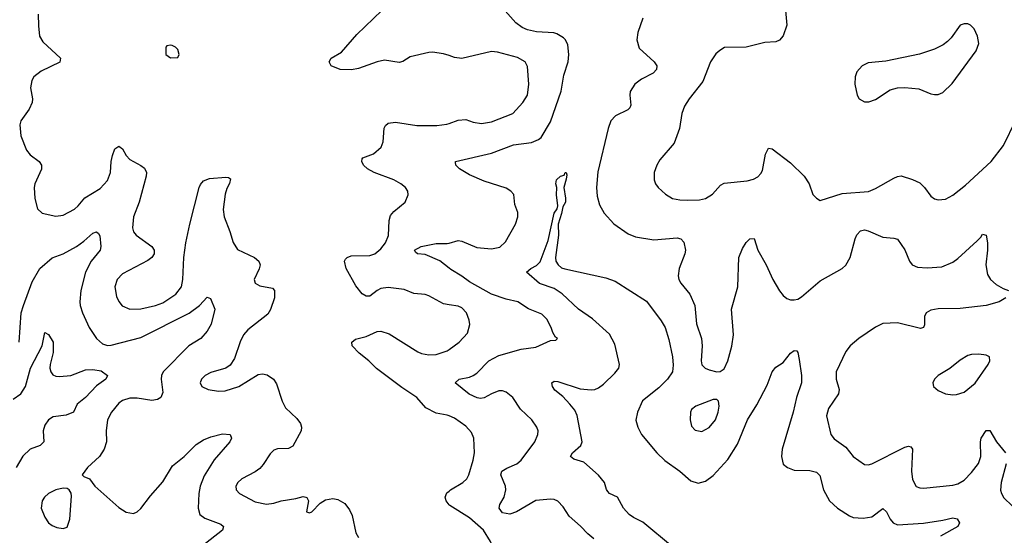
# Model space of a CAD drawing. Header units: inches. Extents: x 1682530 to 1839546, y 640742 to 791647.
# Tile 538 of 656: x 1797674 to 1803008, y 653363 to 656160. Entities that reach past the tile are written whole.
import ezdxf

# ---------------------------------------------------------------- set-up
doc = ezdxf.new("R2010")
doc.units = ezdxf.units.IN
doc.header["$MEASUREMENT"] = 0
doc.layers.add('B7695', color=7, linetype='Continuous')
doc.layers.add('B8605', color=7, linetype='Continuous')

msp = doc.modelspace()

# ---------------------------------------------------------------- linework, layer by layer
at = {"layer": 'B7695', "color": 5}
for points, elevation in [([(1800000, 655964.4), (1799970, 655974.5), (1799910, 655983.5), (1799890, 655982.2), (1799790, 655958.4), (1799750, 655933.3), (1799730, 655927.6), (1799650, 655939.1), (1799610.8, 655930), (1799510, 655895.3), (1799472, 655888), (1799409.8, 655889.8), (1799360.7, 655910), (1799349.6, 655930), (1799362, 655950), (1799417, 655983), (1799500.2, 656079.8), (1799636, 656210)], 480), ([(1797773.6, 656190), (1797774.7, 656125.3), (1797781.5, 656070), (1797799, 656039), (1797894.4, 655950), (1797891.1, 655928.9), (1797790, 655880.4), (1797750, 655849.5), (1797738.9, 655830), (1797731.5, 655790), (1797743.9, 655730), (1797741.6, 655710), (1797725.7, 655674.3), (1797679.5, 655610), (1797674.9, 655590), (1797680.3, 655530), (1797711, 655451), (1797730, 655426), (1797778.7, 655390), (1797791.5, 655370), (1797791.8, 655348.2), (1797756.1, 655270), (1797751.3, 655248.7), (1797755, 655190), (1797770, 655133.4), (1797796, 655110), (1797870, 655093.4), (1797910, 655099.6), (1797970, 655131.7), (1797991, 655150), (1798026.7, 655193.3), (1798110, 655243.9), (1798150, 655287.2), (1798166, 655330), (1798169.3, 655390), (1798176.8, 655423.2), (1798190, 655458.4), (1798210, 655474), (1798230, 655459.3), (1798250, 655423.1), (1798270, 655400.3), (1798329.3, 655369.3), (1798350, 655353.7), (1798360.8, 655330), (1798359.2, 655310), (1798320.5, 655170), (1798290.1, 655090), (1798285.4, 655030), (1798289.5, 655009.5), (1798304.9, 654990), (1798390.3, 654930), (1798402, 654910), (1798402, 654890), (1798389, 654870), (1798367.2, 654852.8), (1798230, 654781), (1798201.7, 654750), (1798189.1, 654710), (1798198, 654658), (1798210.2, 654630.2), (1798228, 654608), (1798270, 654588.9), (1798330, 654591.7), (1798410, 654608.4), (1798450, 654623.8), (1798520.5, 654670), (1798549.8, 654710), (1798557.7, 654750), (1798562.2, 654870), (1798574, 654950), (1798594.8, 655050), (1798646, 655250), (1798653.7, 655266.3), (1798670, 655284.9), (1798702.7, 655297.3), (1798790, 655305.7), (1798804.4, 655304.4), (1798815.4, 655295.4), (1798810.4, 655270.4), (1798795.7, 655244.3), (1798786.1, 655213.9), (1798775.9, 655130), (1798781.7, 655090), (1798812.8, 655010), (1798830.1, 654950.1), (1798853.6, 654913.6), (1798945.7, 654870), (1798970.2, 654850), (1798975.8, 654830), (1798971.7, 654808.3), (1798944.9, 654750), (1798950.3, 654730.3), (1798975.2, 654715.2), (1799044.2, 654704.2), (1799054.2, 654690), (1799055, 654650), (1799032.9, 654587.1), (1799018, 654562), (1798910, 654477.8), (1798886.2, 654450), (1798867.5, 654412.5), (1798837.7, 654322.3), (1798814.5, 654285.5), (1798790, 654269.7), (1798710, 654245.1), (1798678.8, 654230), (1798658.8, 654210), (1798650.8, 654190), (1798661, 654170), (1798694.6, 654154.6), (1798750, 654144.4), (1798786.6, 654146.6), (1798860.9, 654170), (1798965.8, 654234.2), (1798990, 654238.6), (1799014, 654234), (1799048.8, 654210), (1799065.1, 654185.1), (1799095.5, 654090), (1799114.1, 654054.1), (1799175.8, 653995.8), (1799195.5, 653970), (1799201.3, 653950), (1799197.8, 653930), (1799153.4, 653846.6), (1799130, 653832.8), (1799070, 653832.6), (1799050, 653824.2), (1799030, 653805.6), (1798993.2, 653746.8), (1798974.7, 653725.3), (1798950, 653706.9), (1798878, 653670), (1798856.4, 653650), (1798845.3, 653630), (1798846.7, 653610), (1798864.9, 653590), (1798950, 653543.7), (1799010, 653532.4), (1799050, 653536.4), (1799090, 653550.3), (1799170, 653562), (1799210, 653573.4), (1799224.7, 653570), (1799230, 653567.7), (1799237.8, 653550), (1799228, 653490), (1799244.3, 653484.3), (1799256.1, 653490), (1799302.2, 653537.8), (1799330, 653555.6), (1799370, 653563.2), (1799396.8, 653556.8), (1799435.3, 653535.3), (1799461.3, 653501.3), (1799475, 653470), (1799495.5, 653375.5), (1799510, 653350.4)], 480), ([(1800000, 654613.8), (1799970, 654618.8), (1799890, 654661.7), (1799870, 654668.3), (1799810, 654673.6), (1799756.6, 654696.6), (1799670, 654706.8), (1799630, 654700.9), (1799610, 654691), (1799570, 654659.7), (1799550, 654660.5), (1799530, 654673), (1799495.7, 654715.7), (1799442.8, 654810), (1799433.7, 654850), (1799439.5, 654860.5), (1799447.6, 654870), (1799470, 654877.8), (1799570, 654879.7), (1799597.4, 654890), (1799630, 654916.5), (1799655.3, 654950), (1799671.7, 654988.3), (1799675.7, 655070), (1799683.4, 655096.6), (1799700, 655120), (1799762, 655170), (1799779.3, 655210), (1799777.2, 655230), (1799763.7, 655250), (1799739.5, 655270), (1799700.9, 655290), (1799594, 655330), (1799557.4, 655350), (1799537.2, 655370), (1799526.9, 655390), (1799530, 655404.7), (1799532.3, 655410), (1799590, 655432.2), (1799632, 655468), (1799642.5, 655497.5), (1799648.3, 655571.7), (1799654.8, 655585.2), (1799670, 655598.9), (1799710, 655603.9), (1799826.1, 655586.1), (1799933.8, 655586.2), (1799987.6, 655592.4), (1800000, 655596.6)], 480), ([(1797670.7, 654410), (1797682.2, 654570), (1797693.7, 654610), (1797741.9, 654738.1), (1797783.5, 654810), (1797850, 654868.1), (1797910, 654889.4), (1797981.3, 654930), (1798022, 654958), (1798070, 655001.1), (1798090, 655008.2), (1798100.4, 655000.4), (1798107.2, 654987.2), (1798112.9, 654930), (1798108.8, 654910), (1798061.2, 654850), (1798029.4, 654790.6), (1798005, 654690), (1798000.2, 654630), (1798001.6, 654610), (1798013.8, 654570), (1798050.7, 654490.7), (1798090, 654430.3), (1798121.5, 654401.5), (1798150, 654393.1), (1798170, 654394), (1798330, 654436.3), (1798591.8, 654568.2), (1798648.3, 654610), (1798690, 654654), (1798707.3, 654647.3), (1798730.4, 654590), (1798711.4, 654508.6), (1798690, 654469.7), (1798654.4, 654430), (1798590, 654390.9), (1798450.9, 654250), (1798442.3, 654230), (1798440.5, 654210), (1798450, 654138), (1798438.3, 654110), (1798420.6, 654099.4), (1798390, 654094.6), (1798310, 654107.4), (1798270, 654105.9), (1798230, 654093.7), (1798210, 654079.8), (1798170.2, 654030), (1798150.2, 653990), (1798141.8, 653930), (1798143.6, 653870), (1798131.3, 653830), (1798105.3, 653790), (1798040.4, 653730), (1798011.3, 653690), (1798021.4, 653681.4), (1798052, 653670), (1798081, 653630), (1798210, 653513.8), (1798250, 653487.8), (1798290, 653480.9), (1798310, 653490.3), (1798330, 653508.9), (1798382.4, 653577.6), (1798450, 653653.6), (1798500.9, 653739.1), (1798564.7, 653790), (1798630, 653855.2), (1798670, 653881), (1798710, 653896.8), (1798772.6, 653912.6), (1798814.8, 653910), (1798821.6, 653890), (1798812.2, 653870), (1798727.3, 653772.7), (1798673.9, 653686.1), (1798650.9, 653630), (1798644.6, 653590), (1798641.4, 653510), (1798650, 653476.4), (1798676.3, 653456.3), (1798764, 653424), (1798778, 653410), (1798772.8, 653390), (1798614.1, 653265.9)], 460), ([(1800000, 654811.7), (1799950, 654851.5), (1799870, 654885.5), (1799828.7, 654890), (1799818, 654898), (1799812.3, 654910), (1799849, 654930), (1799930, 654944.8), (1799990, 654945.1), (1800000, 654947.8)], 460), ([(1797637.9, 654102.1), (1797679.6, 654130), (1797704.5, 654170), (1797732.7, 654270), (1797795, 654390), (1797810, 654462.8), (1797830, 654452.2), (1797854.2, 654410), (1797854.4, 654354.4), (1797838.3, 654290), (1797837.7, 654270), (1797842.7, 654250), (1797854, 654234), (1797870, 654226.3), (1797890, 654224.4), (1797950, 654228.8), (1798030, 654259.8), (1798070, 654262), (1798115.7, 654255.7), (1798150.2, 654230.2), (1798140.4, 654210), (1798090, 654174), (1798029.5, 654110.5), (1797985.6, 654074.4), (1797966, 654030), (1797925.8, 654014.2), (1797855.2, 654004.8), (1797830, 653988.4), (1797810, 653959.6), (1797800.7, 653930), (1797804.9, 653870), (1797785.5, 653850), (1797730, 653829.8), (1797690, 653792.4), (1797653.8, 653730)], 440), ([(1800000, 654010.9), (1799990, 654015), (1799930, 654024.7), (1799874.4, 654054.4), (1799826, 654110), (1799743.7, 654163.7), (1799607.6, 654267.6), (1799564.7, 654310), (1799513.3, 654350), (1799474.5, 654390), (1799472.7, 654410), (1799493.1, 654426.9), (1799550, 654441.7), (1799610, 654467.4), (1799630, 654470.3), (1799675.9, 654455.9), (1799830, 654357.8), (1799850, 654349), (1799890, 654340.9), (1799930, 654344), (1799990, 654363.6), (1800000, 654370.7)], 480), ([(1800000, 653528.6), (1799983.8, 653550), (1799979.3, 653570), (1799987.4, 653592.6), (1800000, 653603.1)], 480)]:
    msp.add_lwpolyline(points, dxfattribs=dict(at, elevation=elevation))
for points, elevation in [([(1798490, 656022), (1798470, 656018), (1798464.7, 656010), (1798464.7, 655970), (1798490, 655952), (1798530, 655954), (1798538, 655970), (1798530, 655998), (1798518, 656010), (1798499, 656019)], 520), ([(1797910, 653618.3), (1797870, 653609.8), (1797829.1, 653590), (1797808.2, 653570), (1797795.8, 653550), (1797790.3, 653510), (1797810, 653462), (1797830, 653430.6), (1797850, 653415.5), (1797874.5, 653405.5), (1797910, 653399.1), (1797930, 653406.8), (1797946, 653450), (1797954.5, 653574.5), (1797952.1, 653592.1), (1797941.2, 653610), (1797930, 653616.2)], 460)]:
    msp.add_lwpolyline(points, close=True, dxfattribs=dict(at, elevation=elevation))
at = {"layer": 'B8605', "color": 5}
for points, elevation in [([(1800000, 654947.8), (1800050, 654961.2), (1800070, 654957.6), (1800150, 654924.1), (1800230, 654915.9), (1800274.4, 654925.6), (1800305.6, 654954.4), (1800359.8, 655050), (1800372.2, 655090), (1800373.4, 655113.4), (1800356.9, 655156.9), (1800350.7, 655210.7), (1800335.1, 655230), (1800310, 655245.7), (1800190, 655283.5), (1800110, 655317.6), (1800056.9, 655350), (1800036.2, 655370), (1800034, 655386), (1800035.3, 655390), (1800230, 655435), (1800350, 655481.5), (1800446.4, 655493.6), (1800485.1, 655510), (1800499.1, 655520.9), (1800550, 655606), (1800607.9, 655772.1), (1800622.1, 655857.9), (1800645.5, 655930), (1800648.9, 655971.1), (1800642.7, 656022.7), (1800630.7, 656050), (1800620.6, 656060.6), (1800583.6, 656083.6), (1800568.5, 656088.5), (1800474.4, 656094.4), (1800424.2, 656104.2), (1800396.3, 656116.3), (1800362.5, 656142.5), (1800290, 656223.4)], 460), ([(1801822.4, 656210), (1801829.1, 656130), (1801810, 656072.3), (1801790, 656047.8), (1801770, 656039.1), (1801710, 656035.6), (1801610, 656009.8), (1801491.7, 656008.3), (1801466.8, 655993.2), (1801446.2, 655973.8), (1801417, 655930), (1801375.4, 655824.6), (1801301.1, 655730), (1801275.3, 655690), (1801260.3, 655650), (1801249, 655570), (1801219.5, 655490), (1801141.4, 655398.6), (1801124.9, 655370), (1801110.6, 655330), (1801110.6, 655290), (1801118, 655270), (1801133, 655250), (1801172.7, 655212.7), (1801210, 655188.8), (1801250, 655181.5), (1801290, 655180.8), (1801356.9, 655183.1), (1801390, 655190.3), (1801426.9, 655213.1), (1801470, 655262), (1801490, 655273.1), (1801614.6, 655285.4), (1801650, 655295.3), (1801672.7, 655307.3), (1801690, 655324.4), (1801698, 655342), (1801715.1, 655430), (1801730, 655462), (1801750, 655458.4), (1801850, 655382.3), (1801924, 655310), (1801950.3, 655270), (1801971.7, 655211.7), (1801990, 655190.6), (1802010, 655179.1), (1802130, 655215.9), (1802272.3, 655227.7), (1802310, 655243.5), (1802410, 655299.7), (1802430, 655308.9), (1802450, 655311.8), (1802510, 655292.4), (1802550, 655273.7), (1802575.6, 655250), (1802610, 655202.4), (1802630, 655188), (1802650, 655183), (1802690, 655186.7), (1802730, 655207), (1802798.5, 655261.5), (1802936.4, 655390), (1803003.3, 655476.7), (1803070, 655614.4)], 480), ([(1801050, 656167), (1801022.7, 656090), (1801017.8, 656050), (1801030, 656004.4), (1801110.4, 655930), (1801126, 655910), (1801123.8, 655890), (1801106.4, 655870), (1801043.1, 655836.9), (1801006.7, 655810), (1800981.1, 655770), (1800978.5, 655750), (1800984.6, 655695.4), (1800978.8, 655681.2), (1800969.1, 655670.9), (1800901.3, 655638.7), (1800877, 655610), (1800862.3, 655570), (1800805.9, 655334.1), (1800798.2, 655250), (1800802.9, 655202.9), (1800814.5, 655154.5), (1800839.5, 655110), (1800892.2, 655052.2), (1800970, 654998), (1801010, 654981.5), (1801110, 654965.2), (1801236.2, 654976.2), (1801255.5, 654970), (1801272, 654952), (1801280.8, 654910), (1801277.3, 654890), (1801246.7, 654810), (1801241.5, 654770), (1801245.3, 654750), (1801255.6, 654730), (1801303.6, 654670), (1801331.7, 654610), (1801340.3, 654510), (1801367.6, 654430), (1801371.8, 654390), (1801366.5, 654310), (1801370, 654288.2), (1801388.2, 654270), (1801410, 654260.3), (1801450, 654250.4), (1801469.5, 654250.5), (1801490, 654266), (1801510.9, 654309.1), (1801531.8, 654388.2), (1801541, 654450), (1801531.1, 654590), (1801564.4, 654710), (1801569.8, 654870), (1801590, 654919.3), (1801609.8, 654950.2), (1801630, 654970.5), (1801652.4, 654972.4), (1801672.2, 654910), (1801718.9, 654830), (1801754.3, 654750), (1801790, 654688.4), (1801810, 654663.1), (1801830, 654647.2), (1801850, 654640.3), (1801870, 654639.6), (1801890, 654644), (1801910, 654655.6), (1802010, 654742.2), (1802129.9, 654810.1), (1802150, 654827.6), (1802173.8, 654870), (1802199.7, 654970), (1802210, 654993), (1802230, 655014.9), (1802250, 655019.3), (1802270, 655014.9), (1802350, 654980.4), (1802410, 654974.9), (1802430, 654968.2), (1802470, 654910.4), (1802495.2, 654850), (1802509.5, 654829.5), (1802537.7, 654817.7), (1802590, 654813.1), (1802670, 654818.7), (1802730, 654844.1), (1802756.6, 654863.4), (1802860.4, 654959.6), (1802880.7, 654979.3), (1802890, 654996), (1802910, 654991.3), (1802917.1, 654950), (1802917.1, 654910), (1802908.2, 654830), (1802917.3, 654777.3), (1802933, 654750), (1802963.8, 654723.8), (1803001.4, 654701.4), (1803031, 654690)], 460), ([(1800000, 655596.6), (1800050, 655613.7), (1800090, 655618), (1800130, 655603.6), (1800176.1, 655596.1), (1800230, 655605), (1800345.6, 655650), (1800400.4, 655710), (1800424.4, 655750), (1800433, 655810), (1800425.4, 655905.4), (1800411.6, 655930), (1800370, 655953.7), (1800263.3, 655983.3), (1800230, 655986.6), (1800070, 655948.3), (1800030, 655954.3), (1800000, 655964.4)], 480), ([(1801210, 653300.6), (1801050, 653433.6), (1800999.1, 653459.1), (1800976.4, 653476.4), (1800945.6, 653510), (1800912.4, 653570), (1800869.9, 653589.9), (1800859.6, 653599.6), (1800852.1, 653612.1), (1800842.4, 653650), (1800810, 653688.2), (1800730, 653758.9), (1800675.5, 653775.5), (1800657.4, 653790), (1800668.6, 653810), (1800714.8, 653850), (1800721.3, 653870), (1800693.2, 654013.2), (1800681.2, 654041.2), (1800654.9, 654074.9), (1800616.2, 654116.2), (1800573.6, 654150), (1800559.6, 654170), (1800556, 654190), (1800570, 654199.3), (1800590, 654196.9), (1800710, 654158), (1800770, 654151.1), (1800790, 654154.2), (1800810, 654162.8), (1800836.7, 654183.3), (1800898.2, 654241.8), (1800919.8, 654270), (1800922.8, 654290), (1800899, 654399), (1800870, 654454.5), (1800777.2, 654537.2), (1800701.1, 654590), (1800613.3, 654673.3), (1800570, 654701.8), (1800489.3, 654729.3), (1800419.5, 654790), (1800443.7, 654810), (1800473.9, 654826.1), (1800493.6, 654846.4), (1800537.5, 654962.5), (1800569.7, 655110), (1800586.2, 655133.8), (1800589.7, 655150), (1800582.2, 655210), (1800583.5, 655250), (1800578, 655270), (1800581.6, 655290), (1800603.7, 655310), (1800623.2, 655316.8), (1800629.8, 655330.2), (1800634, 655330), (1800637.3, 655317.3), (1800634.9, 655294.9), (1800621.6, 655250), (1800631.2, 655191.2), (1800630.2, 655170), (1800616.2, 655143.8), (1800610, 655108), (1800590.6, 655050), (1800593.4, 654990), (1800575.8, 654870), (1800578.4, 654850), (1800590.2, 654830.2), (1800610, 654814), (1800627.5, 654807.5), (1800850, 654759.5), (1800900.6, 654740.6), (1801070, 654632.4), (1801150, 654525.5), (1801170, 654490.6), (1801190, 654424), (1801210.1, 654330.1), (1801214.4, 654285.6), (1801210.2, 654250), (1801182.6, 654210), (1801137, 654163), (1801048.2, 654091.8), (1801020.2, 654030), (1801011.9, 653988.1), (1801023.2, 653950), (1801043.2, 653910), (1801125.8, 653810), (1801169.1, 653769.1), (1801250.3, 653710), (1801310, 653658), (1801350, 653646.3), (1801390, 653656.4), (1801430, 653686.4), (1801510, 653774.9), (1801563.3, 653856.7), (1801616.8, 653990), (1801666.8, 654070), (1801723.1, 654176.9), (1801751.2, 654248.8), (1801770, 654274.8), (1801810, 654300.7), (1801850, 654350.7), (1801870, 654366), (1801883.6, 654363.6), (1801890, 654354), (1801897.3, 654317.3), (1801910.2, 654230), (1801910.2, 654190), (1801882.8, 654110), (1801864.4, 654030), (1801805, 653830), (1801800.3, 653790), (1801810, 653748), (1801834, 653730), (1801870, 653716.9), (1801954.8, 653714.8), (1801990, 653705.7), (1802008, 653688), (1802027.8, 653610), (1802060.7, 653550), (1802104.9, 653510), (1802170, 653467.8), (1802190, 653460.3), (1802243.8, 653456.2), (1802290, 653463.7), (1802350, 653508.4), (1802370, 653490.4), (1802390, 653450.3), (1802405.8, 653430), (1802430, 653419.4), (1802570.6, 653429.4), (1802675.9, 653444.1), (1802730, 653456.9), (1802752.8, 653452.8), (1802764.9, 653430), (1802757.3, 653410), (1802662.5, 653357.5)], 440), ([(1800784.1, 653344.1), (1800751.5, 653370), (1800712.1, 653412.1), (1800650, 653467.3), (1800617.4, 653517.4), (1800590, 653547.6), (1800570, 653556.9), (1800550, 653558.7), (1800470, 653552.4), (1800364.9, 653490), (1800330, 653477.2), (1800290, 653484.4), (1800271.3, 653510), (1800275.8, 653530), (1800298.8, 653570), (1800307.2, 653610), (1800305.3, 653630), (1800280.3, 653690), (1800286, 653710), (1800312.4, 653727.6), (1800366.3, 653750), (1800390.8, 653770), (1800464, 653870), (1800480.5, 653910), (1800482.9, 653930), (1800476.2, 653950), (1800447.8, 653990), (1800387.5, 654047.5), (1800344.7, 654110), (1800310, 654139.7), (1800290, 654146), (1800270, 654146), (1800230, 654130.8), (1800190, 654108.6), (1800170, 654105.6), (1800151.4, 654108.6), (1800109.2, 654129.2), (1800032.7, 654190), (1800054, 654210), (1800110, 654219.7), (1800131.1, 654228.9), (1800150, 654242.8), (1800215.5, 654310), (1800270, 654337.6), (1800390, 654373.2), (1800470, 654384), (1800550, 654418.8), (1800579, 654421), (1800588, 654430), (1800577.2, 654437.2), (1800562, 654462), (1800553.6, 654490), (1800530, 654534.5), (1800502.8, 654562.8), (1800430.6, 654590.6), (1800372, 654630), (1800310, 654643.1), (1800230, 654671.2), (1800110, 654738.1), (1800070, 654769.2), (1800010, 654803.7), (1800000, 654811.7)], 460), ([(1800000, 654370.7), (1800055.6, 654410), (1800100.1, 654459.9), (1800113.4, 654506.6), (1800109.6, 654530), (1800094.3, 654570), (1800070, 654595.8), (1800050, 654605.4), (1800000, 654613.8)], 480), ([(1803016, 654650), (1802981, 654630), (1802910.2, 654609.8), (1802770, 654593.5), (1802650, 654591.6), (1802610, 654583.5), (1802584.9, 654570), (1802575.3, 654550), (1802576, 654504), (1802570.3, 654489.7), (1802554.7, 654485.3), (1802430, 654516), (1802350, 654512.2), (1802310, 654490.9), (1802219.5, 654430), (1802173.7, 654390), (1802150, 654359.6), (1802097.6, 654250), (1802096.9, 654210), (1802112.9, 654152.9), (1802110.2, 654130), (1802054.9, 654050), (1802044.4, 654010), (1802067.8, 653910), (1802085.7, 653885.7), (1802150, 653840.2), (1802190, 653790.3), (1802250, 653747.2), (1802270, 653744.9), (1802290, 653751.4), (1802470, 653841.2), (1802490, 653846), (1802502, 653842), (1802511.5, 653830), (1802505, 653710), (1802510, 653666), (1802530, 653628.2), (1802550, 653619.5), (1802570, 653618), (1802730, 653634.2), (1802757.1, 653642.9), (1802790, 653662.2), (1802830, 653703.6), (1802867.8, 653752.2), (1802881.6, 653790), (1802878.4, 653870), (1802882.2, 653890), (1802910, 653930.5), (1802930, 653930.7), (1802966.7, 653870), (1803014.7, 653810)], 460), ([(1800000, 653603.1), (1800008.3, 653610), (1800075.4, 653650), (1800096.4, 653670), (1800106.6, 653690), (1800130.8, 653770), (1800138, 653810), (1800134.7, 653890), (1800120.8, 653920.8), (1800090, 653955.3), (1800030, 653998.5), (1800000, 654010.9)], 480), ([(1803018, 653750), (1802991.2, 653650), (1802987.9, 653607.9), (1802992.2, 653590), (1803006.4, 653566.4), (1803050, 653523.1)], 460), ([(1800000, 652892.5), (1800010, 652897.3), (1800070, 652906), (1800090, 652918), (1800114, 652950), (1800176, 653010), (1800209.7, 653030.3), (1800229.4, 653050), (1800244.2, 653095.8), (1800274, 653150), (1800271.6, 653190), (1800249.6, 653250), (1800242, 653290), (1800225.1, 653330), (1800185.8, 653390), (1800110, 653457.3), (1800003.7, 653523.7), (1800000, 653528.6)], 480)]:
    msp.add_lwpolyline(points, dxfattribs=dict(at, elevation=elevation))
for points, elevation in [([(1802790, 656137.4), (1802770, 656129.6), (1802719.7, 656060.3), (1802699.7, 656040.3), (1802676.7, 656023.3), (1802630, 655999.8), (1802548.4, 655971.6), (1802365.5, 655934.5), (1802270, 655926), (1802237.3, 655910), (1802210, 655876), (1802200.4, 655850), (1802198, 655810), (1802210.4, 655750.4), (1802222.8, 655730), (1802250, 655714), (1802273.7, 655713.7), (1802310, 655726.4), (1802390, 655778.7), (1802430, 655790.4), (1802470, 655791.7), (1802544.5, 655784.5), (1802610, 655757.8), (1802630, 655754), (1802650, 655754.3), (1802674.9, 655765.1), (1802726.3, 655813.7), (1802855.6, 655990), (1802869.5, 656030.5), (1802862.9, 656070), (1802844.5, 656110), (1802825.2, 656130), (1802810, 656136.3)], 520), ([(1802870, 654345.1), (1802830, 654343.6), (1802810, 654337.6), (1802770, 654313.3), (1802713, 654267), (1802650.4, 654230), (1802630.4, 654210), (1802621.6, 654190), (1802625.5, 654170), (1802650, 654148), (1802690, 654130.4), (1802730, 654124.4), (1802750, 654126), (1802790, 654139.3), (1802850, 654188), (1802920.9, 654290), (1802929.2, 654310), (1802928.7, 654330), (1802910, 654339.3)], 480), ([(1801430, 654099.3), (1801336.5, 654063.5), (1801314, 654046), (1801308.7, 654030), (1801307, 653990), (1801314, 653954), (1801334, 653934), (1801370, 653926.4), (1801410, 653948.2), (1801444.2, 653990), (1801458.7, 654030), (1801463.7, 654063.7), (1801459, 654090), (1801450, 654099)], 460)]:
    msp.add_lwpolyline(points, close=True, dxfattribs=dict(at, elevation=elevation))

doc.saveas('drawing.dxf')
